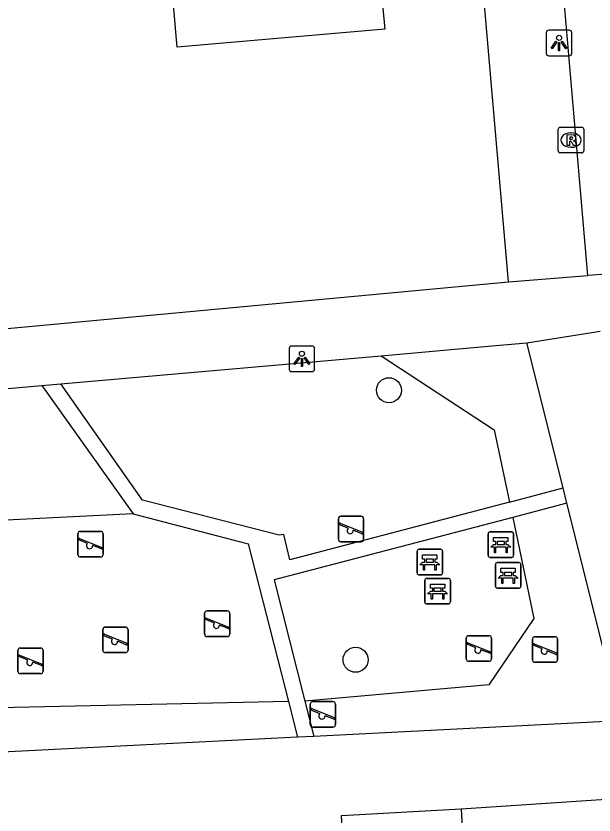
# Model space of a CAD drawing. Extents: x 160557 to 161245, y 385330 to 386505.
# Drawn here: x 160976.9 to 160999.52, y 385468.29 to 385499.56 of the extents above; entities that cross this region are included whole.
import ezdxf

# ---------------------------------------------------------------- set-up
doc = ezdxf.new("R2010")
doc.units = 0
for name, color, linetype in [('IMGEO_Bank', 7, 'Continuous'), ('IMGEO_Boom', 7, 'Continuous'), ('IMGEO_Groenvoorziening', 7, 'Continuous'), ('IMGEO_Lichtpunt', 7, 'Continuous'), ('IMGEO_Pand', 7, 'Continuous'), ('IMGEO_Rioolput', 7, 'Continuous'), ('IMGEO_Speelvoorziening', 7, 'Continuous'), ('IMGEO_Voetpad_open', 7, 'Continuous')]:
    doc.layers.add(name, color=color, linetype=linetype)

msp = doc.modelspace()

# ---------------------------------------------------------------- linework, layer by layer
at = {"layer": 'IMGEO_Bank'}
for p, q in [((160995.378, 385478.447), (160995.378, 385479.288)), ((160995.378, 385479.288), (160995.378, 385478.447)), ((160995.453, 385479.372), (160996.294, 385479.372)), ((160996.294, 385479.372), (160995.453, 385479.372)), ((160996.378, 385479.297), (160996.378, 385478.456)), ((160996.378, 385478.456), (160996.378, 385479.297)), ((160995.687, 385478.878), (160995.687, 385478.984)), ((160995.731, 385478.984), (160995.731, 385478.878)), ((160996.019, 385478.99), (160995.737, 385478.99)), ((160995.737, 385478.872), (160996.019, 385478.872)), ((160996.025, 385478.878), (160996.025, 385478.984)), ((160996.069, 385478.984), (160996.069, 385478.878)), ((160992.598, 385477.763), (160992.598, 385478.604)), ((160992.598, 385478.604), (160992.598, 385477.763)), ((160992.673, 385478.688), (160993.514, 385478.688)), ((160993.514, 385478.688), (160992.673, 385478.688)), ((160993.598, 385478.613), (160993.598, 385477.772)), ((160993.598, 385477.772), (160993.598, 385478.613)), ((160996.075, 385478.77), (160995.682, 385478.77)), ((160992.907, 385478.194), (160992.907, 385478.3)), ((160992.951, 385478.3), (160992.951, 385478.194)), ((160993.239, 385478.306), (160992.957, 385478.306)), ((160993.245, 385478.194), (160993.245, 385478.3)), ((160993.289, 385478.3), (160993.289, 385478.194)), ((160996.303, 385478.372), (160995.462, 385478.372)), ((160995.462, 385478.372), (160996.303, 385478.372)), ((160993.295, 385478.086), (160992.902, 385478.086)), ((160992.957, 385478.188), (160993.239, 385478.188)), ((160995.664, 385477.243), (160995.664, 385478.084)), ((160995.664, 385478.084), (160995.664, 385477.243)), ((160995.739, 385478.168), (160996.58, 385478.168)), ((160996.58, 385478.168), (160995.739, 385478.168)), ((160996.664, 385478.093), (160996.664, 385477.252)), ((160996.664, 385477.252), (160996.664, 385478.093)), ((160993.523, 385477.688), (160992.682, 385477.688)), ((160992.682, 385477.688), (160993.523, 385477.688)), ((160996.361, 385477.566), (160995.968, 385477.566)), ((160995.973, 385477.674), (160995.973, 385477.78)), ((160996.017, 385477.78), (160996.017, 385477.674)), ((160996.305, 385477.786), (160996.023, 385477.786)), ((160996.023, 385477.668), (160996.305, 385477.668)), ((160996.311, 385477.674), (160996.311, 385477.78)), ((160996.355, 385477.78), (160996.355, 385477.674)), ((160992.902, 385476.624), (160992.902, 385477.465)), ((160992.902, 385477.465), (160992.902, 385476.624)), ((160992.977, 385477.549), (160993.818, 385477.549)), ((160993.818, 385477.549), (160992.977, 385477.549)), ((160993.902, 385477.474), (160993.902, 385476.633)), ((160993.902, 385476.633), (160993.902, 385477.474)), ((160993.599, 385476.947), (160993.206, 385476.947)), ((160993.211, 385477.055), (160993.211, 385477.161)), ((160993.255, 385477.161), (160993.255, 385477.055)), ((160993.543, 385477.167), (160993.261, 385477.167)), ((160993.261, 385477.049), (160993.543, 385477.049)), ((160993.549, 385477.055), (160993.549, 385477.161)), ((160993.593, 385477.161), (160993.593, 385477.055)), ((160996.589, 385477.168), (160995.748, 385477.168)), ((160995.748, 385477.168), (160996.589, 385477.168)), ((160993.827, 385476.549), (160992.986, 385476.549)), ((160992.986, 385476.549), (160993.827, 385476.549))]:
    msp.add_line(p, q, dxfattribs=at)
for points in [[(160995.681, 385478.99), (160995.595, 385478.99), (160995.595, 385479.151), (160996.158, 385479.151), (160996.158, 385478.99), (160996.075, 385478.99)], [(160995.625, 385478.77), (160995.483, 385478.77), (160995.595, 385478.872), (160995.681, 385478.872)], [(160996.075, 385478.872), (160996.158, 385478.872), (160996.27, 385478.77), (160996.131, 385478.77)], [(160995.675, 385478.763), (160995.675, 385478.556), (160995.632, 385478.556), (160995.632, 385478.763)], [(160996.125, 385478.763), (160996.125, 385478.556), (160996.081, 385478.556), (160996.081, 385478.763)], [(160992.901, 385478.306), (160992.815, 385478.306), (160992.815, 385478.467), (160993.378, 385478.467), (160993.378, 385478.306), (160993.295, 385478.306)], [(160992.845, 385478.086), (160992.703, 385478.086), (160992.815, 385478.188), (160992.901, 385478.188)], [(160992.895, 385478.079), (160992.895, 385477.872), (160992.852, 385477.872), (160992.852, 385478.079)], [(160993.295, 385478.188), (160993.378, 385478.188), (160993.49, 385478.086), (160993.351, 385478.086)], [(160993.345, 385478.079), (160993.345, 385477.872), (160993.301, 385477.872), (160993.301, 385478.079)], [(160995.967, 385477.786), (160995.881, 385477.786), (160995.881, 385477.947), (160996.444, 385477.947), (160996.444, 385477.786), (160996.361, 385477.786)], [(160995.911, 385477.566), (160995.769, 385477.566), (160995.881, 385477.668), (160995.967, 385477.668)], [(160996.361, 385477.668), (160996.444, 385477.668), (160996.556, 385477.566), (160996.417, 385477.566)], [(160993.205, 385477.167), (160993.119, 385477.167), (160993.119, 385477.328), (160993.682, 385477.328), (160993.682, 385477.167), (160993.599, 385477.167)], [(160995.961, 385477.559), (160995.961, 385477.352), (160995.918, 385477.352), (160995.918, 385477.559)], [(160996.411, 385477.559), (160996.411, 385477.352), (160996.367, 385477.352), (160996.367, 385477.559)], [(160993.149, 385476.947), (160993.007, 385476.947), (160993.119, 385477.049), (160993.205, 385477.049)], [(160993.199, 385476.94), (160993.199, 385476.733), (160993.156, 385476.733), (160993.156, 385476.94)], [(160993.599, 385477.049), (160993.682, 385477.049), (160993.794, 385476.947), (160993.655, 385476.947)], [(160993.649, 385476.94), (160993.649, 385476.733), (160993.605, 385476.733), (160993.605, 385476.94)]]:
    msp.add_lwpolyline(points, dxfattribs=at)
for centre, radius, start, end in [((160995.456, 385479.294), 0.0779, 92.4484, 184.2845), ((160995.456, 385479.294), 0.0779, 92.4484, 184.2845), ((160996.3, 385479.294), 0.0779, 2.4484, 94.2845), ((160996.3, 385479.294), 0.0779, 2.4484, 94.2845), ((160995.68, 385478.983), 0.00671, 2.8957, 87.1043), ((160995.68, 385478.879), 0.00671, 272.8957, 357.1043), ((160995.737, 385478.983), 0.00671, 92.8957, 177.1043), ((160995.737, 385478.879), 0.00671, 182.8957, 267.1043), ((160996.019, 385478.983), 0.00671, 2.8957, 87.1043), ((160996.019, 385478.879), 0.00671, 272.8957, 357.1043), ((160996.076, 385478.983), 0.00671, 92.8957, 177.1043), ((160996.076, 385478.879), 0.00671, 182.8957, 267.1043), ((160992.676, 385478.61), 0.0779, 92.4484, 184.2845), ((160992.676, 385478.61), 0.0779, 92.4484, 184.2845), ((160993.52, 385478.61), 0.0779, 2.4484, 94.2845), ((160993.52, 385478.61), 0.0779, 2.4484, 94.2845), ((160995.625, 385478.763), 0.00671, 2.8957, 87.1043), ((160995.682, 385478.763), 0.00671, 92.8957, 177.1043), ((160996.074, 385478.763), 0.00671, 2.8957, 87.1043), ((160996.131, 385478.763), 0.00671, 92.8957, 177.1043), ((160992.9, 385478.299), 0.00671, 2.8957, 87.1043), ((160992.9, 385478.195), 0.00671, 272.8957, 357.1043), ((160992.957, 385478.299), 0.00671, 92.8957, 177.1043), ((160992.957, 385478.195), 0.00671, 182.8957, 267.1043), ((160993.239, 385478.299), 0.00671, 2.8957, 87.1043), ((160993.239, 385478.195), 0.00671, 272.8957, 357.1043), ((160993.296, 385478.299), 0.00671, 92.8957, 177.1043), ((160993.296, 385478.195), 0.00671, 182.8957, 267.1043), ((160995.456, 385478.45), 0.0779, 182.4484, 274.2845), ((160995.456, 385478.45), 0.0779, 182.4484, 274.2845), ((160996.3, 385478.45), 0.0779, 272.4484, 4.2845), ((160996.3, 385478.45), 0.0779, 272.4484, 4.2845), ((160992.845, 385478.079), 0.00671, 2.8957, 87.1043), ((160992.902, 385478.079), 0.00671, 92.8957, 177.1043), ((160993.294, 385478.079), 0.00671, 2.8957, 87.1043), ((160993.351, 385478.079), 0.00671, 92.8957, 177.1043), ((160995.742, 385478.09), 0.0779, 92.4484, 184.2845), ((160995.742, 385478.09), 0.0779, 92.4484, 184.2845), ((160996.586, 385478.09), 0.0779, 2.4484, 94.2845), ((160996.586, 385478.09), 0.0779, 2.4484, 94.2845), ((160992.676, 385477.766), 0.0779, 182.4484, 274.2845), ((160992.676, 385477.766), 0.0779, 182.4484, 274.2845), ((160993.52, 385477.766), 0.0779, 272.4484, 4.2845), ((160993.52, 385477.766), 0.0779, 272.4484, 4.2845), ((160995.911, 385477.559), 0.00671, 2.8957, 87.1043), ((160995.968, 385477.559), 0.00671, 92.8957, 177.1043), ((160995.966, 385477.779), 0.00671, 2.8957, 87.1043), ((160995.966, 385477.675), 0.00671, 272.8957, 357.1043), ((160996.023, 385477.779), 0.00671, 92.8957, 177.1043), ((160996.023, 385477.675), 0.00671, 182.8957, 267.1043), ((160996.305, 385477.779), 0.00671, 2.8957, 87.1043), ((160996.305, 385477.675), 0.00671, 272.8957, 357.1043), ((160996.362, 385477.779), 0.00671, 92.8957, 177.1043), ((160996.362, 385477.675), 0.00671, 182.8957, 267.1043), ((160996.36, 385477.559), 0.00671, 2.8957, 87.1043), ((160996.417, 385477.559), 0.00671, 92.8957, 177.1043), ((160992.98, 385477.471), 0.0779, 92.4484, 184.2845), ((160992.98, 385477.471), 0.0779, 92.4484, 184.2845), ((160993.824, 385477.471), 0.0779, 2.4484, 94.2845), ((160993.824, 385477.471), 0.0779, 2.4484, 94.2845), ((160996.586, 385477.246), 0.0779, 272.4484, 4.2845), ((160996.586, 385477.246), 0.0779, 272.4484, 4.2845), ((160993.149, 385476.94), 0.00671, 2.8957, 87.1043), ((160993.206, 385476.94), 0.00671, 92.8957, 177.1043), ((160993.204, 385477.16), 0.00671, 2.8957, 87.1043), ((160993.204, 385477.056), 0.00671, 272.8957, 357.1043), ((160993.261, 385477.16), 0.00671, 92.8957, 177.1043), ((160993.261, 385477.056), 0.00671, 182.8957, 267.1043), ((160993.543, 385477.16), 0.00671, 2.8957, 87.1043), ((160993.543, 385477.056), 0.00671, 272.8957, 357.1043), ((160993.6, 385477.16), 0.00671, 92.8957, 177.1043), ((160993.6, 385477.056), 0.00671, 182.8957, 267.1043), ((160993.598, 385476.94), 0.00671, 2.8957, 87.1043), ((160993.655, 385476.94), 0.00671, 92.8957, 177.1043), ((160995.742, 385477.246), 0.0779, 182.4484, 274.2845), ((160995.742, 385477.246), 0.0779, 182.4484, 274.2845), ((160993.824, 385476.627), 0.0779, 272.4484, 4.2845), ((160993.824, 385476.627), 0.0779, 272.4484, 4.2845), ((160992.98, 385476.627), 0.0779, 182.4484, 274.2845), ((160992.98, 385476.627), 0.0779, 182.4484, 274.2845)]:
    msp.add_arc(centre, radius, start, end, dxfattribs=at)
at = {"layer": 'IMGEO_Boom'}
for centre in [(160991.498, 385484.915), (160990.192, 385474.364)]:
    msp.add_circle(centre, 0.489, dxfattribs=at)
at = {"layer": 'IMGEO_Groenvoorziening'}
for points in [[(160991.189, 385486.265), (160995.618, 385483.369), (160996.214, 385480.538)], [(160981.486, 385480.083), (160952.516, 385478.626)], [(160996.341, 385479.937), (160997.174, 385475.979), (160995.402, 385473.384), (160988.205, 385472.75)], [(160987.562, 385472.734), (160951.79, 385471.951)]]:
    msp.add_lwpolyline(points, dxfattribs=at)
at = {"layer": 'IMGEO_Lichtpunt'}
for p, q in [((160997.656, 385498.908), (160997.656, 385498.101)), ((160997.656, 385498.908), (160997.656, 385498.101)), ((160998.558, 385499.003), (160997.75, 385499.003)), ((160998.558, 385499.003), (160997.75, 385499.003)), ((160998.652, 385498.101), (160998.652, 385498.908)), ((160998.652, 385498.101), (160998.652, 385498.908)), ((160997.75, 385498.007), (160998.558, 385498.007)), ((160997.75, 385498.007), (160998.558, 385498.007)), ((160988.497, 385486.641), (160987.689, 385486.641)), ((160988.497, 385486.641), (160987.689, 385486.641)), ((160987.595, 385486.546), (160987.595, 385485.739)), ((160987.595, 385486.546), (160987.595, 385485.739)), ((160988.591, 385485.739), (160988.591, 385486.546)), ((160988.591, 385485.739), (160988.591, 385486.546)), ((160987.689, 385485.645), (160988.497, 385485.645)), ((160987.689, 385485.645), (160988.497, 385485.645))]:
    msp.add_line(p, q, dxfattribs=at)
for points in [[(160998.03, 385498.572), (160998.069, 385498.544), (160997.881, 385498.282), (160997.843, 385498.309), (160998.03, 385498.572)], [(160998.132, 385498.524), (160998.179, 385498.524), (160998.179, 385498.202), (160998.132, 385498.202), (160998.132, 385498.524)], [(160998.242, 385498.544), (160998.28, 385498.571), (160998.467, 385498.309), (160998.428, 385498.281), (160998.242, 385498.544)], [(160987.969, 385486.21), (160988.008, 385486.182), (160987.82, 385485.92), (160987.782, 385485.947), (160987.969, 385486.21)], [(160988.071, 385486.162), (160988.118, 385486.162), (160988.118, 385485.84), (160988.071, 385485.84), (160988.071, 385486.162)], [(160988.181, 385486.182), (160988.219, 385486.209), (160988.406, 385485.947), (160988.367, 385485.919), (160988.181, 385486.182)]]:
    msp.add_lwpolyline(points, dxfattribs=at)
for centre in [(160998.155, 385498.706), (160988.094, 385486.344)]:
    msp.add_circle(centre, 0.0994, dxfattribs=at)
for centre, start, end in [((160997.75, 385498.908), 90, 180), ((160997.75, 385498.908), 90, 180), ((160998.558, 385498.908), 0, 90), ((160998.558, 385498.908), 0, 90), ((160997.75, 385498.101), 180, 270), ((160997.75, 385498.101), 180, 270), ((160998.558, 385498.101), 270, 0), ((160998.558, 385498.101), 270, 360), ((160987.689, 385486.546), 90, 180), ((160987.689, 385486.546), 90, 180), ((160988.497, 385486.546), 0, 90), ((160988.497, 385486.546), 0, 90), ((160987.689, 385485.739), 180, 270), ((160987.689, 385485.739), 180, 270), ((160988.497, 385485.739), 270, 0), ((160988.497, 385485.739), 270, 360)]:
    msp.add_arc(centre, 0.0946, start, end, dxfattribs=at)
at = {"layer": 'IMGEO_Pand'}
for points in [[(160990.8, 385505.149), (160991.25, 385500), (160991.334, 385499.043), (160983.212, 385498.336), (160983.068, 385500), (160982.679, 385504.438)], [(160989.642, 385468.265), (160994.321, 385468.528)], [(160994.321, 385468.528), (160994.453, 385466.168), (160989.773, 385465.905), (160989.642, 385468.265)]]:
    msp.add_lwpolyline(points, dxfattribs=at)
at = {"layer": 'IMGEO_Rioolput'}
for p, q in [((160998.122, 385494.279), (160998.122, 385495.131)), ((160998.197, 385495.205), (160999.049, 385495.205)), ((160999.123, 385495.131), (160999.123, 385494.279)), ((160998.61, 385494.985), (160998.635, 385494.985)), ((160999.049, 385494.205), (160998.197, 385494.205)), ((160998.633, 385494.425), (160998.608, 385494.425))]:
    msp.add_line(p, q, dxfattribs=at)
for points in [[(160998.122, 385494.279), (160998.122, 385495.131)], [(160998.197, 385495.205), (160999.049, 385495.205)], [(160999.123, 385495.131), (160999.123, 385494.279)], [(160998.711, 385494.903), (160998.459, 385494.905), (160998.459, 385494.505)], [(160998.637, 385494.824), (160998.583, 385494.824), (160998.583, 385494.743)], [(160998.459, 385494.505), (160998.583, 385494.505), (160998.583, 385494.667), (160998.594, 385494.667)], [(160998.583, 385494.743), (160998.635, 385494.743)], [(160998.641, 385494.638), (160998.712, 385494.505), (160998.852, 385494.505), (160998.787, 385494.631)], [(160999.049, 385494.205), (160998.197, 385494.205)]]:
    msp.add_lwpolyline(points, dxfattribs=at)
for centre, radius, start, end in [((160998.199, 385495.129), 0.0765, 91.552, 178.448), ((160998.199, 385495.129), 0.0765, 91.552, 178.448), ((160999.047, 385495.129), 0.0765, 1.552, 88.448), ((160999.047, 385495.129), 0.0765, 1.552, 88.448), ((160998.643, 385494.728), 0.0964, 77.0061, 93.1865), ((160998.657, 385494.785), 0.0378, 276.6634, 79.6772), ((160998.71, 385494.793), 0.109, 350.3612, 89.416), ((160998.708, 385494.793), 0.112, 277.5842, 350.9817), ((160998.593, 385494.614), 0.0533, 26.0293, 88.6989), ((160998.619, 385494.932), 0.19, 274.7715, 282.9687), ((160998.692, 385494.578), 0.108, 29.5134, 73.7905), ((160998.199, 385494.281), 0.0765, 181.552, 268.448), ((160998.199, 385494.281), 0.0765, 181.552, 268.448), ((160999.047, 385494.281), 0.0765, 271.552, 358.448), ((160999.047, 385494.281), 0.0765, 271.552, 358.448)]:
    msp.add_arc(centre, radius, start, end, dxfattribs=at)
for centre, major_axis, ratio, start_param, end_param in [((160998.609, 385494.705), (-0.387, 0.002), 0.722429, 4.712389, 7.853982), ((160998.634, 385494.705), (-0.39, 0.002), 0.717154, 1.570796, 4.712389)]:
    msp.add_ellipse(centre, major_axis=major_axis, ratio=ratio, start_param=start_param, end_param=end_param, dxfattribs=at)
at = {"layer": 'IMGEO_Speelvoorziening'}
for p, q in [((160989.518, 385479.083), (160989.518, 385479.883)), ((160989.518, 385479.883), (160989.518, 385479.083)), ((160989.618, 385479.983), (160990.408, 385479.983)), ((160990.408, 385479.983), (160989.618, 385479.983)), ((160990.508, 385479.883), (160990.508, 385479.083)), ((160990.508, 385479.083), (160990.508, 385479.883)), ((160989.901, 385479.511), (160989.562, 385479.648)), ((160989.587, 385479.708), (160990.463, 385479.355)), ((160979.322, 385478.492), (160979.322, 385479.292)), ((160979.322, 385479.292), (160979.322, 385478.492)), ((160979.422, 385479.392), (160980.212, 385479.392)), ((160980.212, 385479.392), (160979.422, 385479.392)), ((160980.312, 385479.292), (160980.312, 385478.492)), ((160980.312, 385478.492), (160980.312, 385479.292)), ((160990.439, 385479.295), (160990.099, 385479.432)), ((160979.705, 385478.92), (160979.366, 385479.057)), ((160979.391, 385479.117), (160980.267, 385478.764)), ((160980.243, 385478.704), (160979.903, 385478.841)), ((160990.408, 385478.983), (160989.618, 385478.983)), ((160989.618, 385478.983), (160990.408, 385478.983)), ((160980.212, 385478.392), (160979.422, 385478.392)), ((160979.422, 385478.392), (160980.212, 385478.392)), ((160984.282, 385475.375), (160984.282, 385476.175)), ((160984.282, 385476.175), (160984.282, 385475.375)), ((160984.382, 385476.275), (160985.172, 385476.275)), ((160985.172, 385476.275), (160984.382, 385476.275)), ((160985.272, 385476.175), (160985.272, 385475.375)), ((160985.272, 385475.375), (160985.272, 385476.175)), ((160984.665, 385475.803), (160984.326, 385475.94)), ((160984.351, 385476), (160985.227, 385475.647)), ((160985.203, 385475.587), (160984.863, 385475.724)), ((160980.298, 385474.744), (160980.298, 385475.544)), ((160980.298, 385475.544), (160980.298, 385474.744)), ((160980.398, 385475.644), (160981.188, 385475.644)), ((160981.188, 385475.644), (160980.398, 385475.644)), ((160981.288, 385475.544), (160981.288, 385474.744)), ((160981.288, 385474.744), (160981.288, 385475.544)), ((160980.681, 385475.172), (160980.342, 385475.309)), ((160980.367, 385475.369), (160981.243, 385475.016)), ((160981.219, 385474.956), (160980.879, 385475.093)), ((160985.172, 385475.275), (160984.382, 385475.275)), ((160984.382, 385475.275), (160985.172, 385475.275)), ((160994.52, 385474.407), (160994.52, 385475.207)), ((160994.52, 385475.207), (160994.52, 385474.407)), ((160994.62, 385475.307), (160995.41, 385475.307)), ((160995.41, 385475.307), (160994.62, 385475.307)), ((160995.51, 385475.207), (160995.51, 385474.407)), ((160995.51, 385474.407), (160995.51, 385475.207)), ((160997.112, 385474.366), (160997.112, 385475.166)), ((160997.112, 385475.166), (160997.112, 385474.366)), ((160997.212, 385475.266), (160998.002, 385475.266)), ((160998.002, 385475.266), (160997.212, 385475.266)), ((160998.102, 385475.166), (160998.102, 385474.366)), ((160998.102, 385474.366), (160998.102, 385475.166)), ((160977.076, 385474.823), (160977.866, 385474.823)), ((160977.866, 385474.823), (160977.076, 385474.823)), ((160994.903, 385474.835), (160994.564, 385474.972)), ((160994.589, 385475.032), (160995.465, 385474.679)), ((160995.441, 385474.619), (160995.101, 385474.756)), ((160997.495, 385474.794), (160997.156, 385474.931)), ((160997.181, 385474.991), (160998.057, 385474.638)), ((160976.976, 385473.923), (160976.976, 385474.723)), ((160976.976, 385474.723), (160976.976, 385473.923)), ((160977.359, 385474.351), (160977.02, 385474.488)), ((160977.045, 385474.548), (160977.921, 385474.195)), ((160977.966, 385474.723), (160977.966, 385473.923)), ((160977.966, 385473.923), (160977.966, 385474.723)), ((160981.188, 385474.644), (160980.398, 385474.644)), ((160980.398, 385474.644), (160981.188, 385474.644)), ((160998.033, 385474.578), (160997.693, 385474.715)), ((160977.897, 385474.135), (160977.557, 385474.272)), ((160995.41, 385474.307), (160994.62, 385474.307)), ((160994.62, 385474.307), (160995.41, 385474.307)), ((160998.002, 385474.266), (160997.212, 385474.266)), ((160997.212, 385474.266), (160998.002, 385474.266)), ((160977.866, 385473.823), (160977.076, 385473.823)), ((160977.076, 385473.823), (160977.866, 385473.823)), ((160988.415, 385471.828), (160988.415, 385472.628)), ((160988.415, 385472.628), (160988.415, 385471.828)), ((160988.515, 385472.728), (160989.305, 385472.728)), ((160989.305, 385472.728), (160988.515, 385472.728)), ((160989.405, 385472.628), (160989.405, 385471.828)), ((160989.405, 385471.828), (160989.405, 385472.628)), ((160988.798, 385472.256), (160988.459, 385472.393)), ((160988.484, 385472.453), (160989.36, 385472.1)), ((160989.336, 385472.04), (160988.996, 385472.177)), ((160989.305, 385471.728), (160988.515, 385471.728)), ((160988.515, 385471.728), (160989.305, 385471.728))]:
    msp.add_line(p, q, dxfattribs=at)
for centre, radius, start, end in [((160989.618, 385479.883), 0.1, 90, 180), ((160989.618, 385479.883), 0.1, 90, 180), ((160990.408, 385479.883), 0.1, 0, 90), ((160990.408, 385479.883), 0.1, 360, 90), ((160989.575, 385479.678), 0.0327, 68.078, 248.078), ((160989.98, 385479.421), 0.12, 130.9928, 5.1632), ((160979.422, 385479.292), 0.1, 90, 180), ((160979.422, 385479.292), 0.1, 90, 180), ((160980.212, 385479.292), 0.1, 0, 90), ((160980.212, 385479.292), 0.1, 360, 90), ((160990.451, 385479.325), 0.0327, 248.078, 68.078), ((160979.379, 385479.087), 0.0327, 68.078, 248.078), ((160979.784, 385478.83), 0.12, 130.9928, 5.1632), ((160989.618, 385479.083), 0.1, 180, 270), ((160989.618, 385479.083), 0.1, 180, 270), ((160990.408, 385479.083), 0.1, 270, 0), ((160990.408, 385479.083), 0.1, 270, 0), ((160980.255, 385478.734), 0.0327, 248.078, 68.078), ((160979.422, 385478.492), 0.1, 180, 270), ((160979.422, 385478.492), 0.1, 180, 270), ((160980.212, 385478.492), 0.1, 270, 0), ((160980.212, 385478.492), 0.1, 270, 0), ((160984.382, 385476.175), 0.1, 90, 180), ((160984.382, 385476.175), 0.1, 90, 180), ((160984.339, 385475.97), 0.0327, 68.078, 248.078), ((160985.172, 385476.175), 0.1, 0, 90), ((160985.172, 385476.175), 0.1, 360, 90), ((160984.744, 385475.713), 0.12, 130.9928, 5.1632), ((160980.398, 385475.544), 0.1, 90, 180), ((160980.398, 385475.544), 0.1, 90, 180), ((160981.188, 385475.544), 0.1, 0, 90), ((160981.188, 385475.544), 0.1, 360, 90), ((160984.382, 385475.375), 0.1, 180, 270), ((160984.382, 385475.375), 0.1, 180, 270), ((160985.172, 385475.375), 0.1, 270, 0), ((160985.172, 385475.375), 0.1, 270, 0), ((160985.215, 385475.617), 0.0327, 248.078, 68.078), ((160980.355, 385475.339), 0.0327, 68.078, 248.078), ((160980.76, 385475.082), 0.12, 130.9928, 5.1632), ((160994.62, 385475.207), 0.1, 90, 180), ((160994.62, 385475.207), 0.1, 90, 180), ((160995.41, 385475.207), 0.1, 0, 90), ((160995.41, 385475.207), 0.1, 360, 90), ((160997.212, 385475.166), 0.1, 90, 180), ((160997.212, 385475.166), 0.1, 90, 180), ((160998.002, 385475.166), 0.1, 0, 90), ((160998.002, 385475.166), 0.1, 360, 90), ((160977.076, 385474.723), 0.1, 90, 180), ((160977.076, 385474.723), 0.1, 90, 180), ((160977.866, 385474.723), 0.1, 0, 90), ((160977.866, 385474.723), 0.1, 360, 90), ((160981.231, 385474.986), 0.0327, 248.078, 68.078), ((160994.577, 385475.002), 0.0327, 68.078, 248.078), ((160994.982, 385474.745), 0.12, 130.9928, 5.1632), ((160997.169, 385474.961), 0.0327, 68.078, 248.078), ((160997.574, 385474.704), 0.12, 130.9928, 5.1632), ((160977.033, 385474.518), 0.0327, 68.078, 248.078), ((160980.398, 385474.744), 0.1, 180, 270), ((160980.398, 385474.744), 0.1, 180, 270), ((160981.188, 385474.744), 0.1, 270, 0), ((160981.188, 385474.744), 0.1, 270, 0), ((160995.453, 385474.649), 0.0327, 248.078, 68.078), ((160998.045, 385474.608), 0.0327, 248.078, 68.078), ((160977.438, 385474.261), 0.12, 130.9928, 5.1632), ((160977.909, 385474.165), 0.0327, 248.078, 68.078), ((160994.62, 385474.407), 0.1, 180, 270), ((160994.62, 385474.407), 0.1, 180, 270), ((160995.41, 385474.407), 0.1, 270, 0), ((160995.41, 385474.407), 0.1, 270, 0), ((160997.212, 385474.366), 0.1, 180, 270), ((160997.212, 385474.366), 0.1, 180, 270), ((160998.002, 385474.366), 0.1, 270, 0), ((160998.002, 385474.366), 0.1, 270, 0), ((160977.076, 385473.923), 0.1, 180, 270), ((160977.076, 385473.923), 0.1, 180, 270), ((160977.866, 385473.923), 0.1, 270, 0), ((160977.866, 385473.923), 0.1, 270, 0), ((160988.515, 385472.628), 0.1, 90, 180), ((160988.515, 385472.628), 0.1, 90, 180), ((160989.305, 385472.628), 0.1, 0, 90), ((160989.305, 385472.628), 0.1, 360, 90), ((160988.472, 385472.423), 0.0327, 68.078, 248.078), ((160988.877, 385472.166), 0.12, 130.9928, 5.1632), ((160989.348, 385472.07), 0.0327, 248.078, 68.078), ((160988.515, 385471.828), 0.1, 180, 270), ((160988.515, 385471.828), 0.1, 180, 270), ((160989.305, 385471.828), 0.1, 270, 0), ((160989.305, 385471.828), 0.1, 270, 0)]:
    msp.add_arc(centre, radius, start, end, dxfattribs=at)
at = {"layer": 'IMGEO_Voetpad_open'}
for points in [[(160996.184, 385489.155), (160995.24, 385500), (160990.465, 385554.835)], [(160999.286, 385489.399), (160998.37, 385500), (160997.554, 385509.444)], [(161006.128, 385489.995), (161000, 385489.461), (160999.286, 385489.399)], [(160975, 385487.181), (160996.184, 385489.155)], [(160996.184, 385489.155), (160999.286, 385489.399)], [(160996.896, 385486.768), (160999.764, 385487.223)], [(160991.189, 385486.265), (160995.384, 385486.635), (160996.896, 385486.768)], [(160998.313, 385481.089), (160996.896, 385486.768)], [(160978.653, 385485.16), (160991.189, 385486.265)], [(160956.058, 385483.167), (160977.914, 385485.094)], [(160977.914, 385485.094), (160978.653, 385485.16)], [(160977.914, 385485.094), (160981.486, 385480.083)], [(160996.214, 385480.538), (160987.617, 385478.282), (160987.382, 385479.265), (160987.205, 385479.242), (160981.851, 385480.614), (160978.653, 385485.16)], [(160996.214, 385480.538), (160998.313, 385481.089)], [(160998.463, 385480.491), (160998.313, 385481.089)], [(160998.463, 385480.491), (160996.341, 385479.937)], [(161000.588, 385471.974), (160999.984, 385474.396), (160998.463, 385480.491)], [(160981.486, 385480.083), (160985.986, 385478.898), (160987.562, 385472.734)], [(160996.341, 385479.937), (160987.007, 385477.499), (160988.205, 385472.75)], [(160987.562, 385472.734), (160987.92, 385471.331)], [(160988.205, 385472.75), (160988.554, 385471.363)], [(161000.588, 385471.974), (161000, 385471.944), (160988.554, 385471.363)], [(160987.92, 385471.331), (160951.932, 385469.506)], [(160988.554, 385471.363), (160987.92, 385471.331)], [(160994.321, 385468.528), (161000, 385468.904), (161001.337, 385468.992)]]:
    msp.add_lwpolyline(points, dxfattribs=at)

doc.saveas('drawing.dxf')
